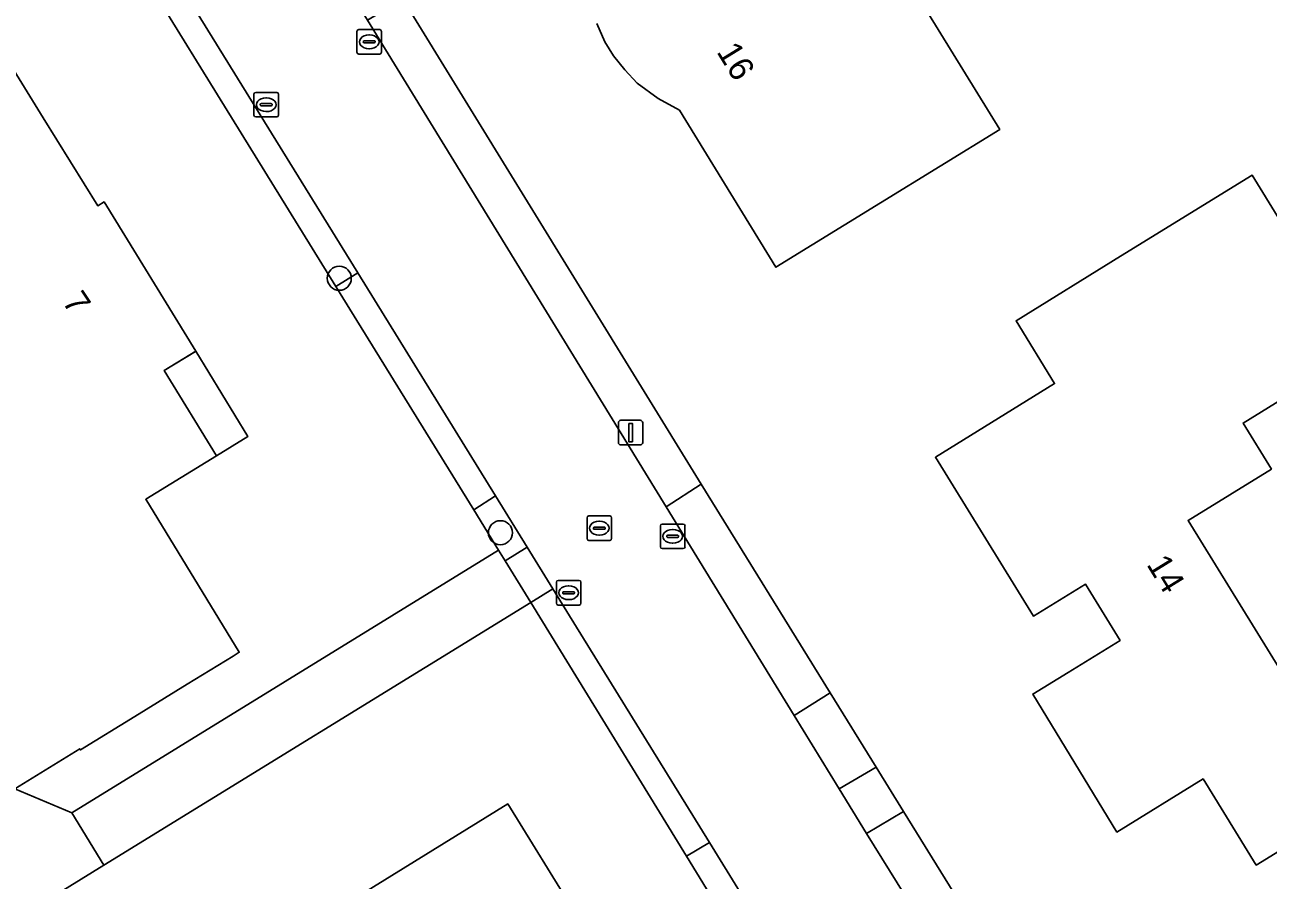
# Model space of a CAD drawing. Extents: x 157320 to 158835, y 386650 to 388491.
# Drawn here: x 158612.4 to 158663, y 387287 to 387321.8 of the extents above; entities that cross this region are included whole.
import ezdxf

# ---------------------------------------------------------------- set-up
doc = ezdxf.new("R2010")
doc.units = 0
for name, color, linetype in [('IMGEO_Boom', 7, 'Continuous'), ('IMGEO_Erf', 7, 'Continuous'), ('IMGEO_Groenvoorziening', 7, 'Continuous'), ('IMGEO_Kolk', 7, 'Continuous'), ('IMGEO_Lichtmast', 7, 'Continuous'), ('IMGEO_Loofbos', 7, 'Continuous'), ('IMGEO_Pand', 7, 'Continuous'), ('IMGEO_Pand_nummerreeks', 7, 'Continuous'), ('IMGEO_Pand_overbouw', 7, 'Continuous'), ('IMGEO_Rijbaan_lokaal_gesloten', 7, 'Continuous'), ('IMGEO_Rioolput', 7, 'Continuous'), ('IMGEO_Voetpad_halfverhard', 7, 'Continuous'), ('IMGEO_Voetpad_open', 7, 'Continuous')]:
    doc.layers.add(name, color=color, linetype=linetype)

msp = doc.modelspace()

# ---------------------------------------------------------------- linework, layer by layer
at = {"layer": 'IMGEO_Boom'}
for centre in [(158625.201, 387311.499), (158631.762, 387301.137)]:
    msp.add_circle(centre, 0.489, dxfattribs=at)
at = {"layer": 'IMGEO_Erf'}
for points in [[(158576.133, 387406.768), (158583.128, 387395.434), (158600.442, 387367.498), (158604.57, 387360.706), (158605.493, 387359.197), (158607.057, 387356.64), (158607.168, 387356.712), (158611.142, 387349.961), (158617.891, 387339.001), (158625.408, 387326.752), (158625.612, 387326.877), (158627.79, 387322.88), (158639.943, 387303.118), (158645.195, 387294.618), (158647.066, 387291.591), (158648.182, 387289.785), (158657.362, 387274.93), (158657.425, 387274.828), (158660.362, 387270.075), (158660.979, 387269.077), (158661.814, 387267.725), (158665.609, 387261.584), (158662.503, 387256.838)], [(158509.825, 387353.977), (158611.984, 387290.709), (158614.308, 387289.72), (158631.69, 387300.422), (158630.679, 387302.069), (158625.066, 387311.167), (158613.21, 387330.381), (158610.704, 387334.442), (158605.32, 387343.168), (158604.6, 387344.335), (158600.224, 387351.428), (158592.766, 387363.747), (158588.63, 387370.577), (158587.318, 387372.744), (158580.966, 387383.161)], [(158648.691, 387323.102), (158652.1, 387317.56), (158647.239, 387314.57), (158642.98, 387311.95), (158639.05, 387318.35), (158638.185, 387318.822), (158637.335, 387319.445), (158636.83, 387319.991), (158636.368, 387320.565), (158636.014, 387321.133), (158635.688, 387321.877)], [(158611.941, 387319.977), (158613.139, 387318.04), (158615.364, 387314.451), (158615.62, 387314.61), (158619.352, 387308.528), (158619.345, 387308.523), (158618.069, 387307.742), (158620.199, 387304.272), (158617.32, 387302.5), (158621.13, 387296.27), (158620.875, 387296.113), (158619.01, 387294.966), (158616.872, 387293.651), (158614.66, 387292.29), (158614.631, 387292.338), (158611.984, 387290.709)], [(158654.458, 387259.989), (158654.482, 387263.416), (158641.598, 387284.287), (158641.232, 387284.881), (158640.564, 387285.964), (158639.342, 387287.955), (158632.998, 387298.291), (158615.618, 387287.591), (158604.915, 387281.002), (158590.658, 387262.626), (158532.96, 387249.93)]]:
    msp.add_lwpolyline(points, dxfattribs=at)
for points in [[(158649.48, 387304.21), (158654.33, 387307.21), (158652.76, 387309.77), (158657.016, 387312.396), (158662.37, 387315.7), (158666.78, 387308.54), (158662.01, 387305.6), (158663.164, 387303.728), (158659.769, 387301.635), (158663.61, 387295.403), (158667.006, 387297.496), (158670.21, 387292.3), (158666.804, 387290.213), (158662.54, 387287.6), (158660.375, 387291.105), (158656.87, 387288.94), (158653.44, 387294.56), (158654.878, 387295.446), (158656.999, 387296.752), (158655.587, 387299.045), (158653.467, 387297.739)], [(158629.087, 387277.786), (158624.835, 387275.157), (158623.834, 387276.777), (158620.154, 387282.73), (158627.808, 387287.461), (158632.06, 387290.09), (158634.795, 387285.667), (158633.682, 387284.979), (158636.575, 387280.301), (158637.689, 387280.989), (158642.58, 387273.08), (158646.762, 387266.318), (158643.896, 387264.546), (158643.991, 387264.393), (158639.198, 387261.429), (158634.92, 387268.35)]]:
    msp.add_lwpolyline(points, close=True, dxfattribs=at)
at = {"layer": 'IMGEO_Groenvoorziening'}
for points in [[(158614.09, 387330.929), (158613.21, 387330.381), (158625.066, 387311.167), (158625.953, 387311.715)], [(158639.943, 387303.118), (158627.79, 387322.88), (158626.349, 387322.011), (158638.511, 387302.188)], [(158632.848, 387300.547), (158631.556, 387302.64), (158630.679, 387302.069), (158631.69, 387300.422), (158631.952, 387299.996)], [(158633.899, 387298.846), (158632.848, 387300.547), (158631.952, 387299.996), (158632.998, 387298.291)], [(158633.899, 387298.846), (158632.998, 387298.291), (158639.342, 387287.955), (158640.275, 387288.519)], [(158647.066, 387291.591), (158645.195, 387294.618), (158643.721, 387293.697), (158645.56, 387290.699)], [(158657.362, 387274.93), (158648.182, 387289.785), (158646.672, 387288.886), (158655.9, 387274.034)]]:
    msp.add_lwpolyline(points, close=True, dxfattribs=at)
at = {"layer": 'IMGEO_Kolk'}
for p, q in [((158625.92, 387320.703), (158625.92, 387321.555)), ((158625.995, 387321.629), (158626.847, 387321.629)), ((158626.408, 387321.409), (158626.433, 387321.409)), ((158626.921, 387321.555), (158626.921, 387320.703)), ((158626.179, 387321.123), (158626.179, 387321.135)), ((158626.617, 387321.086), (158626.219, 387321.086)), ((158626.222, 387321.172), (158626.62, 387321.172)), ((158626.663, 387321.135), (158626.663, 387321.123)), ((158626.847, 387320.629), (158625.995, 387320.629)), ((158626.431, 387320.849), (158626.406, 387320.849)), ((158621.725, 387318.142), (158621.725, 387318.994)), ((158621.8, 387319.068), (158622.652, 387319.068)), ((158622.213, 387318.848), (158622.238, 387318.848)), ((158622.726, 387318.994), (158622.726, 387318.142)), ((158621.984, 387318.562), (158621.984, 387318.574)), ((158622.422, 387318.525), (158622.024, 387318.525)), ((158622.027, 387318.611), (158622.425, 387318.611)), ((158622.468, 387318.574), (158622.468, 387318.562)), ((158622.652, 387318.068), (158621.8, 387318.068)), ((158622.236, 387318.288), (158622.211, 387318.288)), ((158638.278, 387300.562), (158638.278, 387301.414)), ((158638.353, 387301.488), (158639.205, 387301.488)), ((158638.766, 387301.268), (158638.791, 387301.268)), ((158639.279, 387301.414), (158639.279, 387300.562)), ((158638.537, 387300.982), (158638.537, 387300.994)), ((158638.975, 387300.945), (158638.577, 387300.945)), ((158638.58, 387301.031), (158638.978, 387301.031)), ((158638.789, 387300.708), (158638.764, 387300.708)), ((158639.021, 387300.994), (158639.021, 387300.982)), ((158639.205, 387300.488), (158638.353, 387300.488)), ((158634.04, 387298.265), (158634.04, 387299.117)), ((158634.115, 387299.191), (158634.967, 387299.191)), ((158635.041, 387299.117), (158635.041, 387298.265)), ((158634.299, 387298.685), (158634.299, 387298.697)), ((158634.737, 387298.648), (158634.339, 387298.648)), ((158634.342, 387298.734), (158634.74, 387298.734)), ((158634.528, 387298.971), (158634.553, 387298.971)), ((158634.783, 387298.697), (158634.783, 387298.685)), ((158634.967, 387298.191), (158634.115, 387298.191)), ((158634.551, 387298.411), (158634.526, 387298.411))]:
    msp.add_line(p, q, dxfattribs=at)
for points in [[(158625.92, 387320.703), (158625.92, 387321.555)], [(158625.995, 387321.629), (158626.847, 387321.629)], [(158626.921, 387321.555), (158626.921, 387320.703)], [(158626.847, 387320.629), (158625.995, 387320.629)], [(158621.725, 387318.142), (158621.725, 387318.994)], [(158621.8, 387319.068), (158622.652, 387319.068)], [(158622.726, 387318.994), (158622.726, 387318.142)], [(158622.652, 387318.068), (158621.8, 387318.068)], [(158638.278, 387300.562), (158638.278, 387301.414)], [(158638.353, 387301.488), (158639.205, 387301.488)], [(158639.279, 387301.414), (158639.279, 387300.562)], [(158639.205, 387300.488), (158638.353, 387300.488)], [(158634.04, 387298.265), (158634.04, 387299.117)], [(158634.115, 387299.191), (158634.967, 387299.191)], [(158635.041, 387299.117), (158635.041, 387298.265)], [(158634.967, 387298.191), (158634.115, 387298.191)]]:
    msp.add_lwpolyline(points, dxfattribs=at)
for centre, radius, start, end in [((158625.997, 387321.553), 0.0765, 91.552, 178.448), ((158625.997, 387321.553), 0.0765, 91.552, 178.448), ((158626.845, 387321.553), 0.0765, 1.552, 88.448), ((158626.845, 387321.553), 0.0765, 1.552, 88.448), ((158626.219, 387321.132), 0.0403, 85.8775, 175.7526), ((158626.216, 387321.122), 0.0366, 178.938, 274.7102), ((158626.62, 387321.129), 0.043, 264.8664, 352.4533), ((158626.624, 387321.134), 0.0386, 1.7309, 96.639), ((158625.997, 387320.705), 0.0765, 181.552, 268.448), ((158625.997, 387320.705), 0.0765, 181.552, 268.448), ((158626.845, 387320.705), 0.0765, 271.552, 358.448), ((158626.845, 387320.705), 0.0765, 271.552, 358.448), ((158621.802, 387318.992), 0.0765, 91.552, 178.448), ((158621.802, 387318.992), 0.0765, 91.552, 178.448), ((158622.65, 387318.992), 0.0765, 1.552, 88.448), ((158622.65, 387318.992), 0.0765, 1.552, 88.448), ((158622.024, 387318.571), 0.0403, 85.8775, 175.7526), ((158622.021, 387318.561), 0.0366, 178.938, 274.7102), ((158622.425, 387318.568), 0.043, 264.8664, 352.4533), ((158622.429, 387318.573), 0.0386, 1.7309, 96.639), ((158621.802, 387318.144), 0.0765, 181.552, 268.448), ((158621.802, 387318.144), 0.0765, 181.552, 268.448), ((158622.65, 387318.144), 0.0765, 271.552, 358.448), ((158622.65, 387318.144), 0.0765, 271.552, 358.448), ((158638.355, 387301.412), 0.0765, 91.552, 178.448), ((158638.355, 387301.412), 0.0765, 91.552, 178.448), ((158639.203, 387301.412), 0.0765, 1.552, 88.448), ((158639.203, 387301.412), 0.0765, 1.552, 88.448), ((158638.577, 387300.991), 0.0403, 85.8775, 175.7526), ((158638.574, 387300.981), 0.0366, 178.938, 274.7102), ((158638.978, 387300.988), 0.043, 264.8664, 352.4533), ((158638.982, 387300.993), 0.0386, 1.7309, 96.639), ((158638.355, 387300.564), 0.0765, 181.552, 268.448), ((158638.355, 387300.564), 0.0765, 181.552, 268.448), ((158639.203, 387300.564), 0.0765, 271.552, 358.448), ((158639.203, 387300.564), 0.0765, 271.552, 358.448), ((158634.117, 387299.115), 0.0765, 91.552, 178.448), ((158634.117, 387299.115), 0.0765, 91.552, 178.448), ((158634.965, 387299.115), 0.0765, 1.552, 88.448), ((158634.965, 387299.115), 0.0765, 1.552, 88.448), ((158634.339, 387298.694), 0.0403, 85.8775, 175.7526), ((158634.336, 387298.684), 0.0366, 178.938, 274.7102), ((158634.74, 387298.691), 0.043, 264.8664, 352.4533), ((158634.744, 387298.696), 0.0386, 1.7309, 96.639), ((158634.117, 387298.267), 0.0765, 181.552, 268.448), ((158634.117, 387298.267), 0.0765, 181.552, 268.448), ((158634.965, 387298.267), 0.0765, 271.552, 358.448), ((158634.965, 387298.267), 0.0765, 271.552, 358.448)]:
    msp.add_arc(centre, radius, start, end, dxfattribs=at)
for centre, major_axis, ratio, start_param, end_param in [((158626.407, 387321.129), (-0.387, 0.002), 0.722429, 4.712389, 7.853982), ((158626.432, 387321.129), (-0.39, 0.002), 0.717154, 1.570796, 4.712389), ((158622.212, 387318.568), (-0.387, 0.002), 0.722429, 4.712389, 7.853982), ((158622.237, 387318.568), (-0.39, 0.002), 0.717154, 1.570796, 4.712389), ((158638.765, 387300.988), (-0.387, 0.002), 0.722429, 4.712389, 7.853982), ((158638.79, 387300.988), (-0.39, 0.002), 0.717154, 1.570796, 4.712389), ((158634.527, 387298.691), (-0.387, 0.002), 0.722429, 4.712389, 7.853982), ((158634.552, 387298.691), (-0.39, 0.002), 0.717154, 1.570796, 4.712389)]:
    msp.add_ellipse(centre, major_axis=major_axis, ratio=ratio, start_param=start_param, end_param=end_param, dxfattribs=at)
at = {"layer": 'IMGEO_Lichtmast'}
for p, q in [((158636.667, 387305.713), (158637.457, 387305.713)), ((158637.457, 387305.713), (158636.667, 387305.713)), ((158636.567, 387304.813), (158636.567, 387305.613)), ((158636.567, 387305.613), (158636.567, 387304.813)), ((158637.557, 387305.613), (158637.557, 387304.813)), ((158637.557, 387304.813), (158637.557, 387305.613)), ((158637.457, 387304.713), (158636.667, 387304.713)), ((158636.667, 387304.713), (158637.457, 387304.713))]:
    msp.add_line(p, q, dxfattribs=at)
msp.add_lwpolyline([(158636.987, 387305.588), (158637.137, 387305.588), (158637.137, 387304.838), (158636.987, 387304.838), (158636.987, 387305.588)], dxfattribs=at)
for centre, start, end in [((158636.667, 387305.613), 90, 180), ((158636.667, 387305.613), 90, 180), ((158637.457, 387305.613), 0, 90), ((158637.457, 387305.613), 360, 90), ((158636.667, 387304.813), 180, 270), ((158636.667, 387304.813), 180, 270), ((158637.457, 387304.813), 270, 0), ((158637.457, 387304.813), 270, 0)]:
    msp.add_arc(centre, 0.1, start, end, dxfattribs=at)
at = {"layer": 'IMGEO_Loofbos'}
msp.add_lwpolyline([(158604.915, 387281.002), (158615.618, 387287.591), (158614.308, 387289.72), (158611.984, 387290.709), (158509.825, 387353.977), (158507.763, 387352.568), (158514.653, 387343.352), (158508.114, 387268.788), (158498.767, 387264.756)], dxfattribs=at)
at = {"layer": 'IMGEO_Pand'}
for points in [[(158635.688, 387321.877), (158636.014, 387321.133), (158636.368, 387320.565), (158636.83, 387319.991), (158637.335, 387319.445), (158638.185, 387318.822), (158639.05, 387318.35), (158642.98, 387311.95), (158647.239, 387314.57), (158652.1, 387317.56), (158648.691, 387323.102)], [(158611.984, 387290.709), (158614.631, 387292.338), (158614.66, 387292.29), (158616.872, 387293.651), (158619.01, 387294.966), (158620.875, 387296.113), (158621.13, 387296.27), (158617.32, 387302.5), (158620.199, 387304.272), (158618.069, 387307.742), (158619.345, 387308.523), (158619.352, 387308.528), (158615.62, 387314.61), (158615.364, 387314.451), (158613.139, 387318.04), (158611.941, 387319.977)]]:
    msp.add_lwpolyline(points, dxfattribs=at)
for points in [[(158667.006, 387297.496), (158663.61, 387295.403), (158659.769, 387301.635), (158663.164, 387303.728), (158662.01, 387305.6), (158666.78, 387308.54), (158662.37, 387315.7), (158657.016, 387312.396), (158652.76, 387309.77), (158654.33, 387307.21), (158649.48, 387304.21), (158653.467, 387297.739), (158655.587, 387299.045), (158656.999, 387296.752), (158654.878, 387295.446), (158653.44, 387294.56), (158656.87, 387288.94), (158660.375, 387291.105), (158662.54, 387287.6), (158666.804, 387290.213), (158670.21, 387292.3)], [(158637.689, 387280.989), (158636.575, 387280.301), (158633.682, 387284.979), (158634.795, 387285.667), (158632.06, 387290.09), (158627.808, 387287.461), (158620.154, 387282.73), (158623.834, 387276.777), (158624.835, 387275.157), (158629.087, 387277.786), (158634.92, 387268.35), (158639.198, 387261.429), (158643.991, 387264.393), (158643.896, 387264.546), (158646.762, 387266.318), (158642.58, 387273.08)]]:
    msp.add_lwpolyline(points, close=True, dxfattribs=at)
at = {"layer": 'IMGEO_Pand_overbouw'}
msp.add_lwpolyline([(158619.352, 387308.528), (158618.069, 387307.742), (158620.199, 387304.272), (158621.48, 387305.06)], close=True, dxfattribs=at)
at = {"layer": 'IMGEO_Rijbaan_lokaal_gesloten'}
for points in [[(158569.622, 387402.956), (158575.418, 387393.568), (158576.533, 387391.761), (158578.381, 387388.768), (158581.603, 387383.55), (158589.338, 387371.021), (158593.54, 387364.216), (158605.709, 387344.504), (158606.417, 387343.359), (158611.592, 387334.976), (158614.09, 387330.929), (158625.953, 387311.715), (158631.556, 387302.64), (158632.848, 387300.547), (158633.899, 387298.846), (158640.275, 387288.519), (158641.543, 387286.465), (158642.179, 387285.434), (158642.545, 387284.841), (158655.037, 387264.608)], [(158660.108, 387267.261), (158659.946, 387267.521), (158655.9, 387274.034), (158646.672, 387288.886), (158645.56, 387290.699), (158643.721, 387293.697), (158638.511, 387302.188), (158626.349, 387322.011), (158623.968, 387325.872), (158616.441, 387338.075)]]:
    msp.add_lwpolyline(points, dxfattribs=at)
at = {"layer": 'IMGEO_Rioolput'}
for p, q in [((158635.289, 387300.894), (158635.289, 387301.746)), ((158635.364, 387301.82), (158636.216, 387301.82)), ((158636.29, 387301.746), (158636.29, 387300.894)), ((158635.548, 387301.314), (158635.548, 387301.326)), ((158635.986, 387301.277), (158635.588, 387301.277)), ((158635.591, 387301.363), (158635.989, 387301.363)), ((158635.777, 387301.6), (158635.802, 387301.6)), ((158636.032, 387301.326), (158636.032, 387301.314)), ((158636.216, 387300.82), (158635.364, 387300.82)), ((158635.8, 387301.04), (158635.775, 387301.04))]:
    msp.add_line(p, q, dxfattribs=at)
for points in [[(158635.289, 387300.894), (158635.289, 387301.746)], [(158635.364, 387301.82), (158636.216, 387301.82)], [(158636.29, 387301.746), (158636.29, 387300.894)], [(158636.216, 387300.82), (158635.364, 387300.82)]]:
    msp.add_lwpolyline(points, dxfattribs=at)
for centre, radius, start, end in [((158635.366, 387301.744), 0.0765, 91.552, 178.448), ((158635.366, 387301.744), 0.0765, 91.552, 178.448), ((158636.214, 387301.744), 0.0765, 1.552, 88.448), ((158636.214, 387301.744), 0.0765, 1.552, 88.448), ((158635.588, 387301.323), 0.0403, 85.8775, 175.7526), ((158635.585, 387301.313), 0.0366, 178.938, 274.7102), ((158635.989, 387301.32), 0.043, 264.8664, 352.4533), ((158635.993, 387301.325), 0.0386, 1.7309, 96.639), ((158635.366, 387300.896), 0.0765, 181.552, 268.448), ((158635.366, 387300.896), 0.0765, 181.552, 268.448), ((158636.214, 387300.896), 0.0765, 271.552, 358.448), ((158636.214, 387300.896), 0.0765, 271.552, 358.448)]:
    msp.add_arc(centre, radius, start, end, dxfattribs=at)
for centre, major_axis, ratio, start_param, end_param in [((158635.776, 387301.32), (-0.387, 0.002), 0.722429, 4.712389, 7.853982), ((158635.801, 387301.32), (-0.39, 0.002), 0.717154, 1.570796, 4.712389)]:
    msp.add_ellipse(centre, major_axis=major_axis, ratio=ratio, start_param=start_param, end_param=end_param, dxfattribs=at)
at = {"layer": 'IMGEO_Voetpad_halfverhard'}
msp.add_lwpolyline([(158632.998, 387298.291), (158631.952, 387299.996), (158631.69, 387300.422), (158614.308, 387289.72), (158615.618, 387287.591)], close=True, dxfattribs=at)
at = {"layer": 'IMGEO_Voetpad_open'}
for points in [[(158625.953, 387311.715), (158625.066, 387311.167), (158630.679, 387302.069), (158631.556, 387302.64)], [(158643.721, 387293.697), (158645.195, 387294.618), (158639.943, 387303.118), (158638.511, 387302.188)], [(158646.672, 387288.886), (158648.182, 387289.785), (158647.066, 387291.591), (158645.56, 387290.699)], [(158640.275, 387288.519), (158639.342, 387287.955), (158640.564, 387285.964), (158641.232, 387284.881), (158641.598, 387284.287), (158642.545, 387284.841), (158642.179, 387285.434), (158641.543, 387286.465)]]:
    msp.add_lwpolyline(points, close=True, dxfattribs=at)

# ---------------------------------------------------------------- texts
at = {"layer": 'IMGEO_Pand_nummerreeks'}
for s, rotation, p in [('16', 301.5686, (158640.545, 387320.726)), ('7', 303.6496, (158613.892, 387310.541)), ('14', 301.6242, (158658.053, 387299.846))]:
    msp.add_text(s, height=1, rotation=rotation, dxfattribs=at).set_placement(p)

doc.saveas('drawing.dxf')
